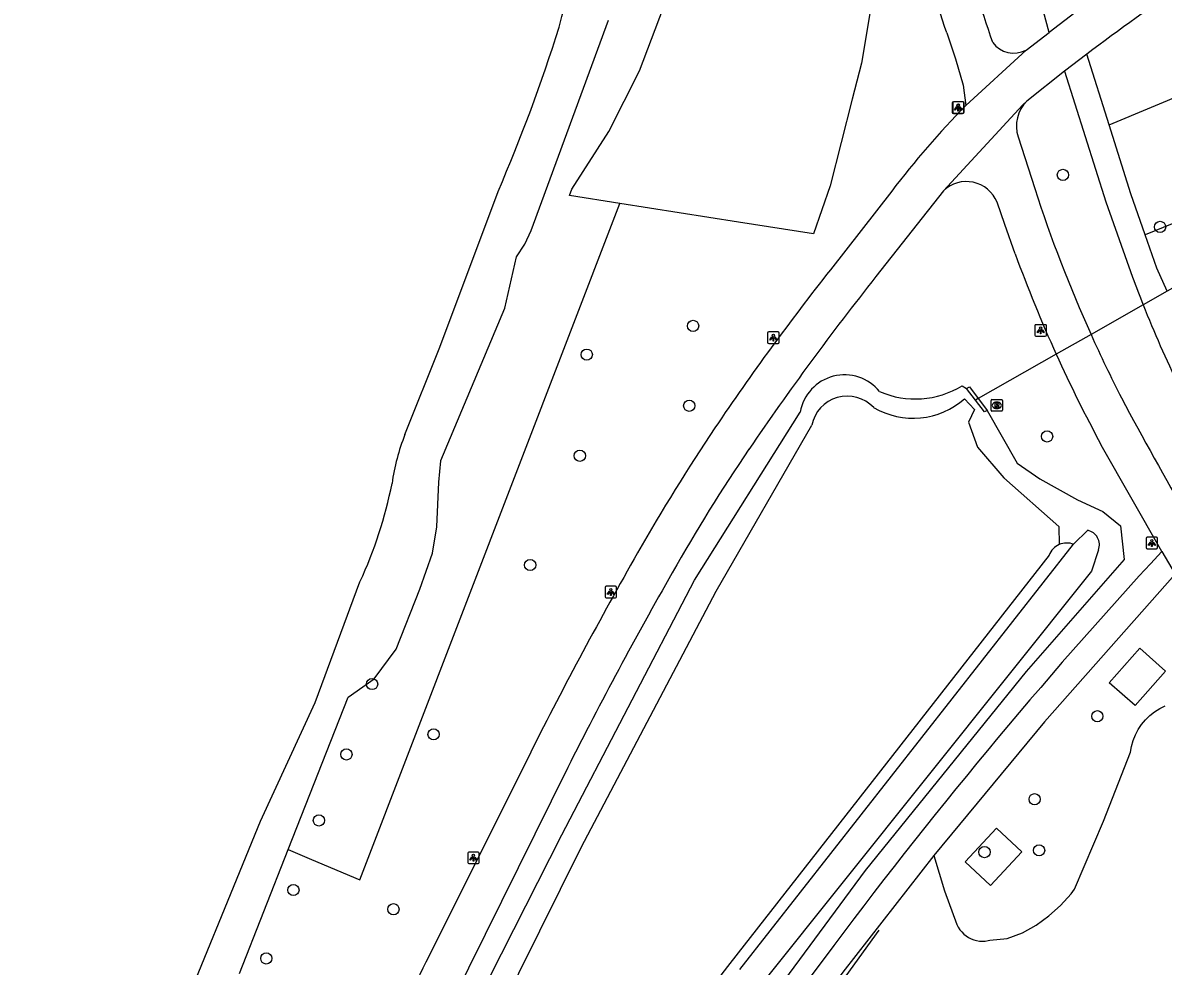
# Model space of a CAD drawing. Extents: x 159040 to 160094, y 381214 to 382518.
# Drawn here: x 159340.7 to 159439.8, y 382140.1 to 382222.1 of the extents above; entities that cross this region are included whole.
import ezdxf

# ---------------------------------------------------------------- set-up
doc = ezdxf.new("R2010")
doc.units = 0
for name, color, linetype in [('IMGEO_Boom', 7, 'Continuous'), ('IMGEO_Duiker', 7, 'Continuous'), ('IMGEO_Fietspad_gesloten', 7, 'Continuous'), ('IMGEO_Fietspad_open', 7, 'Continuous'), ('IMGEO_Groenvoorziening', 7, 'Continuous'), ('IMGEO_Hek', 7, 'Continuous'), ('IMGEO_Lichtpunt', 7, 'Continuous'), ('IMGEO_Meer_plas_ven_vijver', 7, 'Continuous'), ('IMGEO_Muur', 7, 'Continuous'), ('IMGEO_Rioolput', 7, 'Continuous'), ('IMGEO_Voetpad_gesloten', 7, 'Continuous'), ('IMGEO_Waterloop', 7, 'Continuous')]:
    doc.layers.add(name, color=color, linetype=linetype)

msp = doc.modelspace()

# ---------------------------------------------------------------- linework, layer by layer
at = {"layer": 'IMGEO_Boom'}
for centre in [(159431.107, 382208.889), (159439.56, 382204.368), (159398.957, 382195.761), (159389.714, 382193.262), (159398.629, 382188.821), (159429.731, 382186.149), (159389.114, 382184.472), (159384.797, 382174.971), (159371.055, 382164.623), (159434.102, 382161.823), (159376.399, 382160.248), (159368.82, 382158.501), (159428.651, 382154.608), (159366.427, 382152.764), (159424.293, 382150.014), (159429.041, 382150.164), (159364.215, 382146.715), (159372.914, 382145.045), (159361.858, 382140.768)]:
    msp.add_circle(centre, 0.489, dxfattribs=at)
at = {"layer": 'IMGEO_Duiker'}
msp.add_lwpolyline([(159453.978, 382206.642), (159453.69, 382206.479), (159450.401, 382204.607), (159440.175, 382198.788), (159438.079, 382197.595), (159433.552, 382195.02), (159430.527, 382193.298), (159423.748, 382189.441), (159423.504, 382189.302)], dxfattribs=at)
at = {"layer": 'IMGEO_Fietspad_gesloten'}
for points in [[(159432.148, 382222.972), (159429.902, 382221.282)], [(159427.903, 382219.742), (159429.902, 382221.282)], [(159427.903, 382219.742), (159422.663, 382214.917)], [(159433.177, 382219.377), (159431.252, 382217.9)], [(159431.252, 382217.9), (159427.971, 382215.292)], [(159420.729, 382207.511), (159427.617, 382214.987), (159427.971, 382215.292)], [(159416.223, 382207.477), (159410.893, 382200.635)], [(159420.729, 382207.511), (159414.856, 382200.045)], [(159384.841, 382158.7), (159376.008, 382140.992)], [(159388.062, 382157.36), (159375.118, 382131.186)]]:
    msp.add_lwpolyline(points, dxfattribs=at)
for centre, radius, start, end in [((159550.829, 382064.088), 194.825, 124.01792, 127.14879), ((159478.592, 382159.998), 78.384, 135.52209, 142.71954), ((159585.984, 382062.236), 223.184, 141.67574, 146.04366), ((159618.259, 382038.876), 259.515, 141.60807, 145.7243), ((159545.656, 382089.742), 174.37, 146.13883, 150.3364), ((159526.85, 382101.276), 148.839, 145.75643, 150.62479), ((159732.91, 381983.231), 389.797, 150.35413, 153.24633), ((159715.243, 381992.618), 366.316, 150.26889, 153.27384), ((160147.437, 381758.607), 861, 153.633098, 154.915239)]:
    msp.add_arc(centre, radius, start, end, dxfattribs=at)
at = {"layer": 'IMGEO_Fietspad_open'}
for points in [[(159421.01, 382221.242), (159421.763, 382218.975), (159422.424, 382216.685), (159422.663, 382214.917)], [(159427.208, 382212.203), (159428.655, 382207.697)], [(159426.967, 382202.014), (159426.062, 382204.564), (159425.385, 382206.517)], [(159439.697, 382176.141), (159434.445, 382185.404)], [(159439.697, 382176.141), (159440.858, 382174.182)]]:
    msp.add_lwpolyline(points, dxfattribs=at)
for centre, radius, start, end in [((159155.248, 382133.976), 279.723, 18.17823, 21.97398), ((159083.334, 382107.527), 359.837, 18.2812, 21.3068), ((159426.844, 382221.775), 2.293, 216.83447, 297.50908), ((159430.123, 382213.122), 3.057, 134.76254, 197.48816), ((159422.718, 382205.428), 2.88, 22.20942, 133.68848), ((159548.093, 382246.55), 125.599, 198.0198, 204.22231), ((159544.756, 382245.039), 125.401, 200.06591, 204.36864), ((159548.275, 382246.647), 125.804, 204.22846, 207.02052), ((159545.502, 382245.444), 126.248, 204.39622, 208.39661), ((159711.889, 382335.984), 312.189, 207.98483, 210.16743)]:
    msp.add_arc(centre, radius, start, end, dxfattribs=at)
at = {"layer": 'IMGEO_Groenvoorziening'}
for points in [[(159399.037, 382240.851), (159401.488, 382246.118), (159402.091, 382246.844), (159402.831, 382247.43), (159404.128, 382247.989), (159405.062, 382248.125), (159406.004, 382248.065), (159406.912, 382247.81), (159407.748, 382247.371), (159408.528, 382246.713), (159413.496, 382233.037), (159414.14, 382230.198), (159414.409, 382228.403), (159414.572, 382227.32), (159414.315, 382222.934), (159413.601, 382218.6), (159412.791, 382215.478), (159410.862, 382207.931), (159409.422, 382203.758), (159402.918, 382204.782), (159392.579, 382206.409)], [(159392.579, 382206.409), (159388.205, 382207.097), (159388.425, 382207.663), (159391.645, 382212.672), (159394.291, 382217.935), (159396.374, 382223.445), (159397.869, 382229.143), (159398.76, 382234.967), (159399.037, 382240.851)], [(159363.767, 382150.226), (159368.968, 382163.485), (159371.224, 382165.066), (159373.142, 382167.657), (159375.202, 382172.877), (159376.302, 382176.015), (159376.686, 382178.287), (159376.846, 382182.174), (159377.021, 382184.016), (159377.042, 382184.07), (159382.606, 382197.305), (159383.595, 382201.777), (159384.335, 382202.871), (159384.897, 382204.066), (159391.603, 382222.34)], [(159435.118, 382213.234), (159445.476, 382217.55), (159449.076, 382208.089)], [(159449.076, 382208.089), (159438.269, 382203.671)], [(159363.767, 382150.226), (159365.79, 382149.372), (159369.999, 382147.594), (159392.579, 382206.409)], [(159422.353, 382190.549), (159422.734, 382190.305)], [(159364.104, 382092.669), (159362.92, 382093.152), (159369.246, 382113.396), (159378.119, 382132.921), (159387.535, 382151.506), (159399.088, 382173.666), (159408.268, 382188.263)], [(159424.514, 382188.415), (159427.144, 382183.833), (159429.09, 382182.451), (159432.379, 382180.645), (159434.583, 382179.615), (159436.124, 382178.366), (159436.429, 382175.447), (159427.914, 382165.716), (159413.925, 382148.417), (159399.408, 382128.719), (159386.451, 382109.386), (159378.514, 382096.541), (159374.803, 382091.012), (159368.466, 382090.901), (159366.281, 382091.313), (159365.922, 382092.134)], [(159432.043, 382176.774), (159433.268, 382177.987)], [(159403.013, 382139.809), (159432.043, 382176.774)], [(159434.204, 382176.286), (159433.607, 382174.444), (159404.959, 382138.622)], [(159437.391, 382162.754), (159435.143, 382164.737), (159437.786, 382167.734), (159440.035, 382165.752), (159437.391, 382162.754)], [(159419.901, 382149.722), (159420.807, 382146.642), (159421.896, 382143.703), (159422.011, 382143.477), (159422.148, 382143.264), (159422.308, 382143.066), (159422.487, 382142.886), (159422.684, 382142.726), (159422.896, 382142.588), (159423.122, 382142.472), (159423.359, 382142.381), (159423.603, 382142.314), (159423.854, 382142.274), (159424.107, 382142.26), (159424.361, 382142.273), (159424.611, 382142.312), (159424.747, 382142.345), (159426.257, 382142.505), (159427.588, 382142.981), (159428.774, 382143.66), (159429.882, 382144.459), (159430.901, 382145.37), (159431.819, 382146.382), (159432.128, 382146.776), (159434.651, 382152.693), (159436.985, 382158.687), (159437.074, 382159.206), (159437.217, 382159.713), (159437.413, 382160.202), (159437.658, 382160.668), (159437.951, 382161.106), (159438.288, 382161.51), (159438.665, 382161.878), (159439.079, 382162.203), (159439.524, 382162.484), (159439.996, 382162.717)], [(159424.805, 382147.11), (159422.607, 382149.155), (159425.337, 382152.089), (159427.536, 382150.043), (159424.805, 382147.11)], [(159359.537, 382139.442), (159363.767, 382150.226)]]:
    msp.add_lwpolyline(points, dxfattribs=at)
for centre, radius, start, end in [((159412.125, 382187.59), 3.915, 38.8151, 170.10291), ((159418.272, 382197.285), 7.876, 246.84242, 301.20627), ((159432.983, 382176.722), 1.297, 340.34802, 77.29684), ((159431.447, 382175.233), 1.652, 68.83662, 113.79407)]:
    msp.add_arc(centre, radius, start, end, dxfattribs=at)
at = {"layer": 'IMGEO_Hek'}
msp.add_lwpolyline([(159397.488, 382118.797), (159415.14, 382143.214)], dxfattribs=at)
at = {"layer": 'IMGEO_Lichtpunt'}
for p, q in [((159421.49, 382215.142), (159421.49, 382214.335)), ((159421.49, 382215.142), (159421.49, 382214.335)), ((159421.528, 382215.159), (159421.528, 382214.352)), ((159421.528, 382215.159), (159421.528, 382214.352)), ((159422.392, 382215.237), (159421.584, 382215.237)), ((159422.392, 382215.237), (159421.584, 382215.237)), ((159422.43, 382215.254), (159421.622, 382215.254)), ((159422.43, 382215.254), (159421.622, 382215.254)), ((159422.486, 382214.335), (159422.486, 382215.142)), ((159422.486, 382214.335), (159422.486, 382215.142)), ((159422.524, 382214.352), (159422.524, 382215.159)), ((159422.524, 382214.352), (159422.524, 382215.159)), ((159421.584, 382214.241), (159422.392, 382214.241)), ((159421.584, 382214.241), (159422.392, 382214.241)), ((159421.622, 382214.258), (159422.43, 382214.258)), ((159421.622, 382214.258), (159422.43, 382214.258)), ((159405.441, 382195.141), (159405.441, 382194.334)), ((159405.441, 382195.141), (159405.441, 382194.334)), ((159406.343, 382195.236), (159405.535, 382195.236)), ((159406.343, 382195.236), (159405.535, 382195.236)), ((159406.437, 382194.334), (159406.437, 382195.141)), ((159406.437, 382194.334), (159406.437, 382195.141)), ((159428.675, 382195.773), (159428.675, 382194.966)), ((159428.675, 382195.773), (159428.675, 382194.966)), ((159429.577, 382195.868), (159428.769, 382195.868)), ((159429.577, 382195.868), (159428.769, 382195.868)), ((159429.671, 382194.966), (159429.671, 382195.773)), ((159429.671, 382194.966), (159429.671, 382195.773)), ((159405.535, 382194.24), (159406.343, 382194.24)), ((159405.535, 382194.24), (159406.343, 382194.24)), ((159428.769, 382194.872), (159429.577, 382194.872)), ((159428.769, 382194.872), (159429.577, 382194.872)), ((159438.339, 382177.29), (159438.339, 382176.483)), ((159438.339, 382177.29), (159438.339, 382176.483)), ((159439.241, 382177.385), (159438.433, 382177.385)), ((159439.241, 382177.385), (159438.433, 382177.385)), ((159439.335, 382176.483), (159439.335, 382177.29)), ((159439.335, 382176.483), (159439.335, 382177.29)), ((159438.433, 382176.389), (159439.241, 382176.389)), ((159438.433, 382176.389), (159439.241, 382176.389)), ((159391.309, 382173.024), (159391.309, 382172.217)), ((159391.309, 382173.024), (159391.309, 382172.217)), ((159392.211, 382173.119), (159391.403, 382173.119)), ((159392.211, 382173.119), (159391.403, 382173.119)), ((159392.305, 382172.217), (159392.305, 382173.024)), ((159392.305, 382172.217), (159392.305, 382173.024)), ((159391.403, 382172.123), (159392.211, 382172.123)), ((159391.403, 382172.123), (159392.211, 382172.123)), ((159379.365, 382149.921), (159379.365, 382149.114)), ((159379.365, 382149.921), (159379.365, 382149.114)), ((159380.267, 382150.016), (159379.459, 382150.016)), ((159380.267, 382150.016), (159379.459, 382150.016)), ((159380.361, 382149.114), (159380.361, 382149.921)), ((159380.361, 382149.114), (159380.361, 382149.921)), ((159379.459, 382149.02), (159380.267, 382149.02)), ((159379.459, 382149.02), (159380.267, 382149.02))]:
    msp.add_line(p, q, dxfattribs=at)
for points in [[(159421.864, 382214.806), (159421.903, 382214.778), (159421.715, 382214.516), (159421.677, 382214.543), (159421.864, 382214.806)], [(159421.902, 382214.823), (159421.941, 382214.795), (159421.753, 382214.533), (159421.715, 382214.56), (159421.902, 382214.823)], [(159421.966, 382214.758), (159422.013, 382214.758), (159422.013, 382214.436), (159421.966, 382214.436), (159421.966, 382214.758)], [(159422.004, 382214.775), (159422.051, 382214.775), (159422.051, 382214.453), (159422.004, 382214.453), (159422.004, 382214.775)], [(159422.076, 382214.778), (159422.114, 382214.805), (159422.301, 382214.543), (159422.262, 382214.515), (159422.076, 382214.778)], [(159422.114, 382214.795), (159422.152, 382214.822), (159422.339, 382214.56), (159422.3, 382214.532), (159422.114, 382214.795)], [(159429.049, 382195.437), (159429.088, 382195.409), (159428.9, 382195.147), (159428.862, 382195.174), (159429.049, 382195.437)], [(159429.151, 382195.389), (159429.198, 382195.389), (159429.198, 382195.067), (159429.151, 382195.067), (159429.151, 382195.389)], [(159429.261, 382195.409), (159429.299, 382195.436), (159429.486, 382195.174), (159429.447, 382195.146), (159429.261, 382195.409)], [(159405.815, 382194.805), (159405.854, 382194.777), (159405.666, 382194.515), (159405.628, 382194.542), (159405.815, 382194.805)], [(159405.917, 382194.757), (159405.964, 382194.757), (159405.964, 382194.435), (159405.917, 382194.435), (159405.917, 382194.757)], [(159406.027, 382194.777), (159406.065, 382194.804), (159406.252, 382194.542), (159406.213, 382194.514), (159406.027, 382194.777)], [(159438.713, 382176.954), (159438.752, 382176.926), (159438.564, 382176.664), (159438.526, 382176.691), (159438.713, 382176.954)], [(159438.815, 382176.906), (159438.862, 382176.906), (159438.862, 382176.584), (159438.815, 382176.584), (159438.815, 382176.906)], [(159438.925, 382176.926), (159438.963, 382176.953), (159439.15, 382176.691), (159439.111, 382176.663), (159438.925, 382176.926)], [(159391.683, 382172.688), (159391.722, 382172.66), (159391.534, 382172.398), (159391.496, 382172.425), (159391.683, 382172.688)], [(159391.785, 382172.64), (159391.832, 382172.64), (159391.832, 382172.318), (159391.785, 382172.318), (159391.785, 382172.64)], [(159391.895, 382172.66), (159391.933, 382172.687), (159392.12, 382172.425), (159392.081, 382172.397), (159391.895, 382172.66)], [(159379.739, 382149.585), (159379.778, 382149.557), (159379.59, 382149.295), (159379.552, 382149.322), (159379.739, 382149.585)], [(159379.841, 382149.537), (159379.888, 382149.537), (159379.888, 382149.215), (159379.841, 382149.215), (159379.841, 382149.537)], [(159379.951, 382149.557), (159379.989, 382149.584), (159380.176, 382149.322), (159380.137, 382149.294), (159379.951, 382149.557)]]:
    msp.add_lwpolyline(points, dxfattribs=at)
for centre in [(159421.989, 382214.94), (159422.027, 382214.957), (159429.174, 382195.571), (159405.94, 382194.939), (159438.838, 382177.088), (159391.808, 382172.822), (159379.864, 382149.719)]:
    msp.add_circle(centre, 0.0994, dxfattribs=at)
for centre, start, end in [((159421.584, 382215.142), 90, 180), ((159421.584, 382215.142), 90, 180), ((159421.622, 382215.159), 90, 180), ((159421.622, 382215.159), 90, 180), ((159422.392, 382215.142), 0, 90), ((159422.392, 382215.142), 0, 90), ((159422.43, 382215.159), 0, 90), ((159422.43, 382215.159), 0, 90), ((159421.584, 382214.335), 180, 270), ((159421.584, 382214.335), 180, 270), ((159421.622, 382214.352), 180, 270), ((159421.622, 382214.352), 180, 270), ((159422.392, 382214.335), 270, 0), ((159422.392, 382214.335), 270, 360), ((159422.43, 382214.352), 270, 0), ((159422.43, 382214.352), 270, 360), ((159405.535, 382195.141), 90, 180), ((159405.535, 382195.141), 90, 180), ((159406.343, 382195.141), 0, 90), ((159406.343, 382195.141), 0, 90), ((159428.769, 382195.773), 90, 180), ((159428.769, 382195.773), 90, 180), ((159429.577, 382195.773), 0, 90), ((159429.577, 382195.773), 0, 90), ((159405.535, 382194.334), 180, 270), ((159405.535, 382194.334), 180, 270), ((159406.343, 382194.334), 270, 0), ((159406.343, 382194.334), 270, 360), ((159428.769, 382194.966), 180, 270), ((159428.769, 382194.966), 180, 270), ((159429.577, 382194.966), 270, 0), ((159429.577, 382194.966), 270, 360), ((159438.433, 382177.29), 90, 180), ((159438.433, 382177.29), 90, 180), ((159439.241, 382177.29), 0, 90), ((159439.241, 382177.29), 0, 90), ((159438.433, 382176.483), 180, 270), ((159438.433, 382176.483), 180, 270), ((159439.241, 382176.483), 270, 0), ((159439.241, 382176.483), 270, 360), ((159391.403, 382173.024), 90, 180), ((159391.403, 382173.024), 90, 180), ((159392.211, 382173.024), 0, 90), ((159392.211, 382173.024), 0, 90), ((159391.403, 382172.217), 180, 270), ((159391.403, 382172.217), 180, 270), ((159392.211, 382172.217), 270, 0), ((159392.211, 382172.217), 270, 360), ((159379.459, 382149.921), 90, 180), ((159379.459, 382149.921), 90, 180), ((159380.267, 382149.921), 0, 90), ((159380.267, 382149.921), 0, 90), ((159379.459, 382149.114), 180, 270), ((159379.459, 382149.114), 180, 270), ((159380.267, 382149.114), 270, 0), ((159380.267, 382149.114), 270, 360)]:
    msp.add_arc(centre, 0.0946, start, end, dxfattribs=at)
at = {"layer": 'IMGEO_Meer_plas_ven_vijver'}
for points in [[(159422.565, 382189.431), (159423.42, 382188.491), (159422.888, 382187.383), (159423.674, 382185.224), (159425.964, 382182.543), (159430.762, 382178.322), (159430.78, 382176.745)], [(159364.739, 382092.675), (159365.059, 382098.418), (159371.182, 382112.41), (159380.224, 382132.238), (159389.22, 382150.415), (159400.964, 382172.686), (159409.272, 382187.122)], [(159429.907, 382175.831), (159402.148, 382140.325)]]:
    msp.add_lwpolyline(points, dxfattribs=at)
for centre, radius, start, end in [((159412.362, 382186.503), 3.151, 43.24601, 168.67289), ((159418.078, 382194.526), 6.789, 239.73997, 311.36836), ((159431.448, 382175.233), 1.653, 113.8441, 158.78457), ((159674.386, 381933.239), 342.05, 142.74049, 148.7828)]:
    msp.add_arc(centre, radius, start, end, dxfattribs=at)
at = {"layer": 'IMGEO_Muur'}
for points in [[(159422.734, 382190.305), (159422.983, 382190.468), (159424.514, 382188.415)], [(159424.514, 382188.415), (159424.287, 382188.282), (159422.734, 382190.305)]]:
    msp.add_lwpolyline(points, dxfattribs=at)
at = {"layer": 'IMGEO_Rioolput'}
for p, q in [((159424.863, 382188.424), (159424.863, 382189.276)), ((159424.938, 382189.35), (159425.79, 382189.35)), ((159425.864, 382189.276), (159425.864, 382188.424)), ((159425.79, 382188.35), (159424.938, 382188.35)), ((159425.374, 382188.57), (159425.349, 382188.57)), ((159425.351, 382189.13), (159425.376, 382189.13))]:
    msp.add_line(p, q, dxfattribs=at)
for points in [[(159424.863, 382188.424), (159424.863, 382189.276)], [(159424.938, 382189.35), (159425.79, 382189.35)], [(159425.864, 382189.276), (159425.864, 382188.424)], [(159425.79, 382188.35), (159424.938, 382188.35)], [(159425.452, 382189.048), (159425.2, 382189.05), (159425.2, 382188.65)], [(159425.2, 382188.65), (159425.324, 382188.65), (159425.324, 382188.812), (159425.335, 382188.812)], [(159425.378, 382188.969), (159425.324, 382188.969), (159425.324, 382188.888)], [(159425.324, 382188.888), (159425.376, 382188.888)], [(159425.382, 382188.783), (159425.453, 382188.65), (159425.593, 382188.65), (159425.528, 382188.776)]]:
    msp.add_lwpolyline(points, dxfattribs=at)
for centre, radius, start, end in [((159424.94, 382189.274), 0.0765, 91.55205, 178.44795), ((159424.94, 382189.274), 0.0765, 91.55205, 178.44795), ((159425.788, 382189.274), 0.0765, 1.55205, 88.44795), ((159425.788, 382189.274), 0.0765, 1.55205, 88.44795), ((159424.94, 382188.426), 0.0765, 181.55205, 268.44795), ((159424.94, 382188.426), 0.0765, 181.55205, 268.44795), ((159425.334, 382188.759), 0.0533, 26.02933, 88.69889), ((159425.36, 382189.077), 0.19, 274.7715, 282.96867), ((159425.384, 382188.873), 0.0964, 77.00612, 93.18647), ((159425.398, 382188.93), 0.0378, 276.66336, 79.67722), ((159425.451, 382188.938), 0.109, 350.36119, 89.41601), ((159425.449, 382188.938), 0.112, 277.58423, 350.98172), ((159425.433, 382188.723), 0.108, 29.51342, 73.79051), ((159425.788, 382188.426), 0.0765, 271.55205, 358.44795), ((159425.788, 382188.426), 0.0765, 271.55205, 358.44795)]:
    msp.add_arc(centre, radius, start, end, dxfattribs=at)
for centre, major_axis, ratio, start_param, end_param in [((159425.35, 382188.85), (-0.387, 0.002), 0.722429, 4.712389, 7.853982), ((159425.375, 382188.85), (-0.39, 0.002), 0.717154, 1.570796, 4.712389)]:
    msp.add_ellipse(centre, major_axis=major_axis, ratio=ratio, start_param=start_param, end_param=end_param, dxfattribs=at)
at = {"layer": 'IMGEO_Voetpad_gesloten'}
for points in [[(159429.902, 382221.282), (159429.21, 382223.844), (159426.881, 382230.369), (159419.295, 382250), (159415.094, 382259.948)], [(159435.118, 382213.234), (159433.177, 382219.377)], [(159431.252, 382217.9), (159434.848, 382206.536), (159437.151, 382199.999)], [(159438.269, 382203.671), (159437.008, 382207.25), (159435.118, 382213.234)], [(159440.175, 382198.788), (159439.287, 382200.784), (159438.269, 382203.671)], [(159440.858, 382174.182), (159429.499, 382161.337), (159419.901, 382149.722)], [(159419.901, 382149.722), (159411.987, 382139.576), (159404.234, 382128.932), (159397.604, 382119.622)]]:
    msp.add_lwpolyline(points, dxfattribs=at)
for centre, radius, start, end in [((159539.357, 382238.072), 109.067, 200.43088, 201.78462), ((159539.808, 382238.257), 109.554, 201.78685, 209.8657), ((159752.486, 381886.865), 426.049, 137.23651, 143.42294), ((159813.221, 381835.149), 505.669, 142.81805, 149.21492)]:
    msp.add_arc(centre, radius, start, end, dxfattribs=at)
at = {"layer": 'IMGEO_Waterloop'}
for points in [[(159373.915, 382186.318), (159376.949, 382193.912), (159382.007, 382207.447)], [(159340.691, 382100.494), (159347.909, 382118.743), (159353.384, 382133.217), (159361.341, 382152.69), (159366.115, 382163.007), (159370.003, 382173.508)]]:
    msp.add_lwpolyline(points, dxfattribs=at)
for centre, radius, start, end in [((159319.242, 382240.967), 70.728, 344.21965, 356.85329), ((159249.437, 382264.727), 144.415, 336.63223, 342.67997), ((159390.74, 382179.584), 18.123, 158.18608, 172.13059), ((159335.714, 382189.399), 37.792, 335.1341, 348.80944)]:
    msp.add_arc(centre, radius, start, end, dxfattribs=at)

doc.saveas('drawing.dxf')
